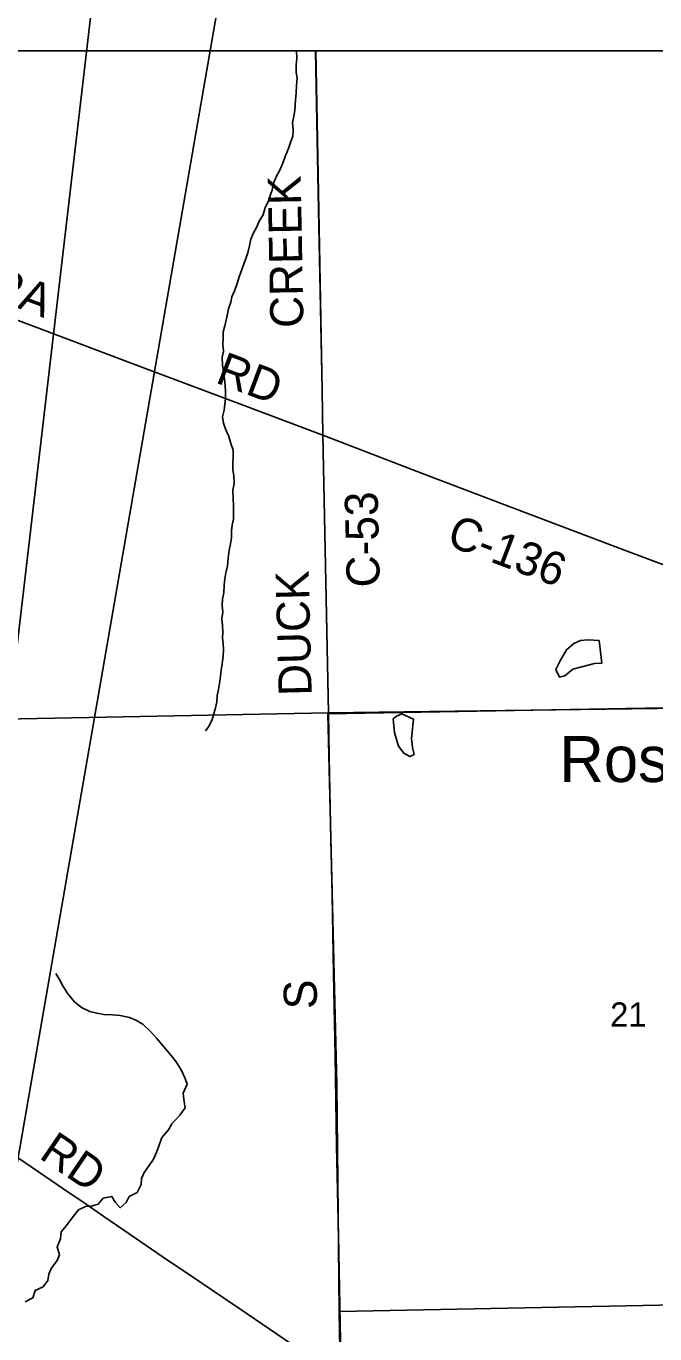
# Model space of a CAD drawing. Extents: x 0 to 34, y 0 to 22.
# Drawn here: x 6.498 to 7.577, y 17.72 to 19.966 of the extents above; entities that cross this region are included whole.
import ezdxf

# ---------------------------------------------------------------- set-up
doc = ezdxf.new("R2010")
doc.units = 0
for name, color, linetype in [('GM_X_Corporation', 7, 'Continuous'), ('GM_X_County_Road', 7, 'Continuous'), ('GM_X_County_Road_Text', 7, 'Continuous'), ('GM_X_Minor_Lake', 7, 'Continuous'), ('GM_X_Minor_River', 7, 'Continuous'), ('GM_X_Section_Text', 7, 'Continuous'), ('GM_X_Unincorporated_Text', 7, 'Continuous'), ('SH_Data', 7, 'Continuous'), ('SH_Text', 7, 'Continuous')]:
    doc.layers.add(name, color=color, linetype=linetype)

msp = doc.modelspace()

# ---------------------------------------------------------------- linework, layer by layer
at = {"layer": 'GM_X_Corporation'}
for points in [[(6.9951, 19.9239), (3.4438, 19.9239), (3.4438, 18.7173), (4.784, 18.7437), (5.4919, 18.7569), (5.8701, 18.7643), (7.0169, 18.7868), (7.0072, 19.2641), (7.0062, 19.3415), (7.0002, 19.6505)], [(10.2438, 18.8341), (10.2438, 19.9239), (6.9951, 19.9239), (7.0002, 19.6505), (7.0062, 19.3415), (7.0072, 19.2641), (7.0169, 18.7868), (8.0146, 18.8), (8.2239, 18.8028), (8.7622, 18.8099), (9.5705, 18.8263)], [(8.025, 18.8024), (8.0487, 17.7782), (7.0352, 17.7584), (7.0317, 18.1483), (7.0159, 18.7847), (7.528, 18.794)], [(7.0352, 17.7584), (8.0487, 17.7782), (8.0702, 16.7576), (7.0559, 16.7358), (7.0543, 16.8256), (7.0404, 17.4662)]]:
    msp.add_lwpolyline(points, close=True, dxfattribs=at)
for points in [[(10.2438, 13.7323), (10.2438, 18.8341), (9.5705, 18.8263), (8.7622, 18.8099), (8.2239, 18.8028), (8.0146, 18.8), (7.0169, 18.7868), (7.0182, 18.7109), (7.0206, 18.595), (7.0233, 18.4737), (7.0259, 18.3381), (7.0286, 18.1986), (7.0307, 18.0432), (7.0341, 17.8886), (7.0383, 17.6784), (7.0382, 17.6446), (7.0667, 16.1653), (7.068, 16.109), (7.0714, 16.0063)], [(7.0714, 16.0063), (7.068, 16.109), (7.0667, 16.1653), (7.0382, 17.6446), (7.0383, 17.6784), (7.0341, 17.8886), (7.0307, 18.0432), (7.0286, 18.1986), (7.0259, 18.3381), (7.0233, 18.4737), (7.0206, 18.595), (7.0182, 18.7109), (7.0169, 18.7868), (5.8701, 18.7643)]]:
    msp.add_lwpolyline(points, dxfattribs=at)
at = {"layer": 'GM_X_County_Road'}
for points in [[(7.0171, 18.7863), (7.0074, 19.2636), (7.0064, 19.3409), (7.0004, 19.6499), (6.9953, 19.9239)], [(7.0074, 19.2636), (6.8614, 19.3185), (6.6831, 19.3857), (6.5257, 19.4449), (6.3375, 19.5155), (6.13, 19.5931), (5.961, 19.6562), (5.789, 19.7211)], [(7.9995, 18.8873), (7.6742, 19.0102), (7.5204, 19.068), (7.3151, 19.1454), (7.1765, 19.1982), (7.0074, 19.2636)], [(7.0384, 17.644), (7.0385, 17.6779), (7.0343, 17.8881), (7.0309, 18.0426), (7.0288, 18.1981), (7.0261, 18.3375), (7.0235, 18.4731), (7.0208, 18.5944), (7.0184, 18.7103), (7.0171, 18.7863)], [(5.8782, 18.4947), (5.9358, 18.4461), (5.9936, 18.3971), (6.0268, 18.3689), (6.0904, 18.3159), (6.1681, 18.2524), (6.2428, 18.1922), (6.2813, 18.1619), (6.3094, 18.1413), (6.3342, 18.1241), (6.3678, 18.1015), (6.426, 18.0617), (6.4854, 18.0215), (6.563, 17.9686), (6.6015, 17.9424), (6.6318, 17.9214), (6.6751, 17.8917), (6.7318, 17.853), (6.7856, 17.8168), (6.8159, 17.7962), (6.865, 17.7629), (6.9294, 17.7186), (6.9925, 17.6757), (7.0384, 17.644)]]:
    msp.add_lwpolyline(points, dxfattribs=at)
at = {"layer": 'GM_X_Minor_Lake'}
for points in [[(7.4816, 18.9109), (7.4629, 18.9119), (7.4496, 18.9111), (7.4379, 18.9056), (7.4254, 18.8949), (7.4146, 18.8758), (7.4075, 18.8613), (7.4137, 18.8477), (7.4228, 18.8504), (7.4367, 18.8619), (7.4629, 18.8686), (7.4739, 18.8713), (7.4861, 18.8718)], [(7.4861, 18.8718), (7.4816, 18.9109)], [(7.1633, 18.7757), (7.1431, 18.7847), (7.1336, 18.7808), (7.1283, 18.7762), (7.1304, 18.753), (7.1371, 18.7291), (7.1467, 18.7171), (7.157, 18.7114), (7.1642, 18.7153), (7.1615, 18.7271), (7.1598, 18.7426)], [(7.1598, 18.7426), (7.1633, 18.7757)]]:
    msp.add_lwpolyline(points, dxfattribs=at)
at = {"layer": 'GM_X_Minor_River'}
for points in [[(6.9624, 19.9239), (6.9629, 19.911), (6.9615, 19.8989), (6.9616, 19.8867), (6.9632, 19.8772), (6.9622, 19.8643), (6.9619, 19.8517), (6.9605, 19.8388), (6.9595, 19.8213), (6.9577, 19.8114), (6.9555, 19.8), (6.9568, 19.7874), (6.9557, 19.7772), (6.952, 19.7661), (6.9483, 19.7558), (6.9427, 19.7421), (6.9386, 19.731), (6.9334, 19.7188), (6.9271, 19.7074), (6.9222, 19.6948), (6.9204, 19.6845), (6.9171, 19.675), (6.9141, 19.6655), (6.9085, 19.6548), (6.9048, 19.6422), (6.8981, 19.6311), (6.894, 19.6216), (6.8887, 19.6109), (6.8839, 19.6002), (6.8817, 19.5888), (6.8788, 19.5766)], [(6.8788, 19.5766), (6.8747, 19.5655), (6.8639, 19.5354), (6.8602, 19.524), (6.8558, 19.5118), (6.8513, 19.5015), (6.8495, 19.492), (6.8458, 19.4805), (6.8429, 19.4665), (6.8392, 19.4516), (6.8366, 19.4409), (6.8364, 19.4307), (6.8361, 19.42), (6.8369, 19.4079), (6.8348, 19.3968), (6.8353, 19.3839), (6.8369, 19.3725), (6.8389, 19.3604), (6.8397, 19.3494), (6.8402, 19.3372), (6.8403, 19.3266), (6.8393, 19.317), (6.8379, 19.3068), (6.8353, 19.2953), (6.8369, 19.2843), (6.8408, 19.2726), (6.8462, 19.2612), (6.8498, 19.2491), (6.8533, 19.2377), (6.8538, 19.2275), (6.8528, 19.2138), (6.8532, 19.2043), (6.8548, 19.1944), (6.8553, 19.1803), (6.8532, 19.1693), (6.8537, 19.1556), (6.8542, 19.1408), (6.8539, 19.1298), (6.854, 19.1195), (6.8518, 19.1088), (6.8508, 19.0993), (6.8509, 19.0872), (6.8487, 19.0769), (6.8469, 19.0659), (6.8451, 19.0522), (6.8441, 19.0392), (6.8408, 19.0274), (6.8393, 19.0168), (6.8383, 19.0061), (6.8373, 18.9932), (6.8355, 18.9821), (6.8348, 18.9711), (6.8357, 18.9593), (6.8339, 18.9487), (6.8351, 18.9365), (6.8356, 18.9251), (6.8353, 18.9152), (6.8365, 18.9054), (6.837, 18.8955), (6.8364, 18.8837), (6.8346, 18.8708), (6.8331, 18.8597), (6.8317, 18.8498), (6.8303, 18.8369), (6.8285, 18.827), (6.8263, 18.8163), (6.8253, 18.8057), (6.8231, 18.7954), (6.8205, 18.7851), (6.8176, 18.7752), (6.812, 18.763), (6.8063, 18.7557)], [(6.7223, 18.2275), (6.7118, 18.2394), (6.6986, 18.252), (6.6866, 18.2586), (6.6755, 18.2633), (6.6598, 18.2667), (6.6464, 18.2679), (6.6316, 18.2684), (6.6194, 18.2707), (6.6075, 18.2735), (6.5933, 18.2804), (6.5813, 18.29), (6.5699, 18.3042), (6.5612, 18.3177), (6.556, 18.3274), (6.5493, 18.339)], [(6.4967, 17.7748), (6.5099, 17.782), (6.5138, 17.7946), (6.5273, 17.8006), (6.5354, 17.8118), (6.5371, 17.8225), (6.5414, 17.8321), (6.5518, 17.846), (6.5553, 17.8556), (6.5516, 17.8692), (6.557, 17.883), (6.5586, 17.8952), (6.5678, 17.9061), (6.577, 17.9192), (6.5881, 17.9328), (6.6002, 17.9384), (6.6097, 17.939), (6.6221, 17.9427), (6.6306, 17.9528), (6.6454, 17.9558), (6.651, 17.9461), (6.6599, 17.9364), (6.67, 17.9457), (6.6751, 17.9557), (6.689, 17.9625), (6.6959, 17.9764), (6.6964, 17.9866), (6.7011, 17.997), (6.7096, 18.009), (6.7169, 18.0202), (6.7216, 18.0302), (6.7259, 18.0425), (6.7309, 18.0574), (6.7428, 18.0706), (6.7482, 18.0806), (6.762, 18.0954), (6.7712, 18.1081), (6.7694, 18.1184), (6.7675, 18.1335), (6.7744, 18.1485), (6.7711, 18.1587), (6.7643, 18.1734), (6.7556, 18.1872), (6.747, 18.1981), (6.7345, 18.213), (6.7223, 18.2275)]]:
    msp.add_lwpolyline(points, dxfattribs=at)
at = {"layer": 'SH_Data'}
msp.add_line((3.4438, 19.9239), (10.2438, 19.9239), dxfattribs=at)
at = {"layer": 'SH_Text'}
msp.add_lwpolyline([(6.6356, 20.2119), (6.1643, 16.1776), (6.8636, 20.2119), (6.6356, 20.2119)], dxfattribs=at)

# ---------------------------------------------------------------- texts
at = {"layer": 'GM_X_County_Road_Text'}
for s, height, rotation, p in [('CREEK', 0.05682, 91.0495, (6.9743, 19.4483)), ('PALMYRA', 0.05682, 339.3475, (6.1895, 19.5927)), ('RD', 0.05682, 339.3864, (6.8212, 19.3544)), ('C-53', 0.05682, 91.3713, (7.1054, 19.0027)), ('C-136', 0.05682, 339.2185, (7.2175, 19.0755)), ('DUCK', 0.05682, 91.4565, (6.9885, 18.8164)), ('S', 0.0568, 91.2447, (6.9977, 18.2782)), ('RD', 0.05682, 325.7697, (6.5186, 18.0229))]:
    msp.add_text(s, height=height, rotation=rotation, dxfattribs=at).set_placement(p)
at = {"layer": 'GM_X_Section_Text'}
msp.add_text('21', height=0.04186, rotation=0, dxfattribs=at).set_placement((7.5005, 18.2474))
at = {"layer": 'GM_X_Unincorporated_Text'}
msp.add_text('Rosemont', height=0.07898, rotation=0, dxfattribs=at).set_placement((7.4134, 18.6678))

doc.saveas('drawing.dxf')
